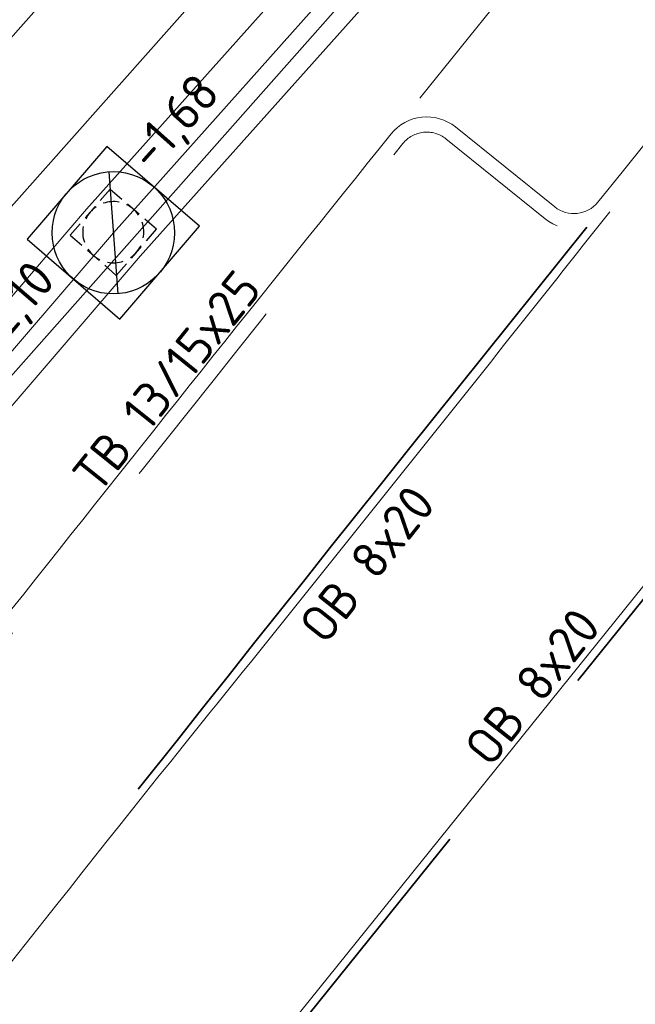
# Model space of a CAD drawing. Header units: metres. Extents: x 92403 to 95147, y 464428 to 465602.
# Tile 463 of 568: x 93280.57 to 93286.61, y 465098.59 to 465108.25. Entities that reach past the tile are written whole.
import ezdxf
from ezdxf.enums import TextEntityAlignment as Align

# ---------------------------------------------------------------- set-up
doc = ezdxf.new("R2010")
doc.units = ezdxf.units.M
for name, pattern in [('DASHED', [0.75, 0.5, -0.25]), ('RI-DRAINAGE', [19.2, 6, -1.8, 1.8, -1.8, 2.4, -1.8, 1.8, -1.8]), ('RI-GWA', [18.45, 6, -1.8, 1.75, -1.8, 1.75, -1.8, 1.75, -1.8]), ('VH-OPSLUITBAND_80X200', [14, 8, -2, 2, -2]), ('VH-TROTTOIRBAND', [15, 5, -2, 2, -2, 2, -2])]:
    doc.linetypes.add(name, pattern=pattern)
doc.layers.get('0').update_dxf_attribs({"linetype": 'CONTINUOUS'})
doc.layers.add('B-OI-RI-GWA_TRANSPORTLEIDING-G', color=7, linetype='RI-GWA', lineweight=18, true_color=0xff8400)
doc.layers.add('N-OI-RI-DRAINAGE_DRAIN_PVC-G', color=7, linetype='RI-DRAINAGE', lineweight=18, true_color=0x00ff04)
doc.layers.add('B-WE-RI-GWA_RIOOLPUT_INSPECTIEPUT-S', color=30, linetype='CONTINUOUS', lineweight=25, transparency=0.3)
for name, color, linetype, lineweight in [('B-WE-RI-GWA_STROOMRICHTING-S', 30, 'CONTINUOUS', 25), ('B-WE-VH-VERHARDING_FUNDERING-G', 252, 'CONTINUOUS', 18), ('N-RO-VW-MARKERING-G', 7, 'CONTINUOUS', 9), ('N-WE-GW-ONTGRAVING-V', 2, 'CONTINUOUS', 30), ('N-WE-RI-PUT-OPHOOGTEBRENGEN-S', 7, 'CONTINUOUS', 25), ('N-WE-VH-KANTOPSLUITING_OPSLUITBAND_80X200-G', 7, 'VH-OPSLUITBAND_80X200', 35), ('N-WE-VH-KANTOPSLUITING_TROTTOIRBAND-G', 7, 'VH-TROTTOIRBAND', 35), ('N-WE-VH-KANTOPSLUITING_TROTTOIRBAND_130 150-T18', 10, 'CONTINUOUS', 18), ('N-WE-VH-KANTOPSLUITING_VOORKANTBAND-G', 50, 'CONTINUOUS', 35)]:
    doc.layers.add(name, color=color, linetype=linetype, lineweight=lineweight)
doc.styles.add('NLCS-ISO', font='NLCS-ISO.ttf')
doc.styles.add('NLCS-ISO-M200-T18', font='NLCS-ISO.ttf', dxfattribs={"height": 0.36})

# ---------------------------------------------------------------- blocks, each defined once
blk = doc.blocks.new('B-SRI-PUT_GWA-SO')
blk.add_line((-1.414, -1.414), (1.414, 1.414))
at = {"lineweight": -3, "flags": 128}
blk.add_lwpolyline([(2, -2), (2, 2), (-2, 2), (-2, -2)], close=True, dxfattribs=at)
at = {"lineweight": -3}
blk.add_circle((0, 0), 2, dxfattribs=at)
blk = doc.blocks.new('SRI-PUT_OPHOOGTEBRENGEN-SO')
at = {"lineweight": -3}
for points in [[(-1.009, 1.991), (-2.009, 1.991), (-2.009, 0.991)], [(0.491, 1.991), (-0.509, 1.991)], [(1.991, 0.991), (1.991, 1.991), (0.991, 1.991)], [(-2.009, 0.491), (-2.009, -0.509)], [(1.991, -0.509), (1.991, 0.491)], [(0.991, -2.009), (1.991, -2.009), (1.991, -1.009)], [(-0.509, -2.009), (0.491, -2.009)]]:
    blk.add_lwpolyline(points, dxfattribs=at)
blk.add_lwpolyline([(-1.009, -2.009), (-2.009, -2.009), (-2.009, -1.009)])
for start, end in [(74.9976, 104.9976), (120.0024, 150.0024), (29.9976, 59.9976), (165.0024, 195.0024), (344.9976, 14.9976), (210.0024, 240.0024), (299.9976, 329.9976), (255.0024, 285.0024)]:
    blk.add_arc((-0.009, -0.009), 2, start, end, dxfattribs=at)
blk = doc.blocks.new('*U390')
at = {"ltscale": 0.1}
blk.add_hatch(color=256, dxfattribs=at).paths.add_polyline_path([(-2.5, 0), (2.5, -0.833), (2.5, 0.833)])
at = {"ltscale": 0.1, "flags": 128}
blk.add_lwpolyline([(-2.5, 0), (2.5, -0.833), (2.5, 0.833)], close=True, dxfattribs=at)
at = {"ltscale": 0.1, "style": 'NLCS-ISO'}
for tag, p in [('MAT', (-1, 0.5)), ('BOBL', (-25.5, 0))]:
    blk.add_attdef(tag, text='', height=1.8, dxfattribs=at).set_placement(p, align=Align.BOTTOM_RIGHT)
for tag, p in [('DIA', (1, 0.5)), ('BOBR', (25.743, 0))]:
    blk.add_attdef(tag, text='', height=1.8, dxfattribs=at).set_placement(p, align=Align.BOTTOM_LEFT)
blk.add_attdef('JVA', text='', height=1.8, dxfattribs=at).set_placement((0, -1), align=Align.TOP_CENTER)
blk = doc.blocks.new('*U391')
at = {"ltscale": 0.1, "style": 'NLCS-ISO'}
for tag, p in [('MAT', (-1, 0.5)), ('BOBL', (-98.207, 0))]:
    blk.add_attdef(tag, text='', height=1.8, dxfattribs=at).set_placement(p, align=Align.BOTTOM_RIGHT)
for tag, p in [('DIA', (1, 0.5)), ('BOBR', (97.331, 0))]:
    blk.add_attdef(tag, text='', height=1.8, dxfattribs=at).set_placement(p, align=Align.BOTTOM_LEFT)
blk.add_attdef('JVA', text='', height=1.8, dxfattribs=at).set_placement((0, -1), align=Align.TOP_CENTER)

msp = doc.modelspace()

# ---------------------------------------------------------------- linework, layer by layer
at = {"layer": 'B-OI-RI-GWA_TRANSPORTLEIDING-G'}
msp.add_lwpolyline([(93446.043344, 465256.115521), (93414.928619, 465230.784301), (93385.545, 465207.335), (93345.02, 465172.545), (93309.939, 465138.03), (93281.489, 465106.16), (93272.55, 465095.75), (93246.12, 465056.88), (93231.409, 465035.78), (93221.1, 465020.839), (93190.047, 464975.644), (93154.17, 464931), (93110.8, 464886.38), (93068.919, 464854.632), (93060.958017, 464850.622994)], dxfattribs=at)
at = {"layer": 'B-WE-VH-VERHARDING_FUNDERING-G', "lineweight": 13, "flags": 128}
for points in [[(93445.822371, 465256.386945), (93414.70897, 465231.056803), (93385.321779, 465207.604651), (93344.783003, 465172.802825), (93309.685451, 465138.27154), (93281.225658, 465106.390569), (93272.271639, 465095.963079), (93245.831721, 465057.078493), (93231.121404, 465035.979473), (93220.811724, 465021.037488), (93189.76596, 464975.853018), (93153.907518, 464931.232111), (93110.567471, 464886.642928), (93068.733035, 464854.930226), (93060.800581, 464850.935601)], [(93446.264317, 465255.844097), (93415.148269, 465230.5118), (93385.768221, 465207.065349), (93345.256997, 465172.287175), (93310.192549, 465137.78846), (93281.752342, 465105.929431), (93272.828361, 465095.536921), (93246.408279, 465056.681507), (93231.696596, 465035.580527), (93221.388276, 465020.640512), (93190.32804, 464975.434982), (93154.432482, 464930.767889), (93111.032529, 464886.117072), (93069.104965, 464854.333774), (93061.115419, 464850.310399)]]:
    msp.add_lwpolyline(points, dxfattribs=at)
at = {"layer": 'N-OI-RI-DRAINAGE_DRAIN_PVC-G', "flags": 128}
msp.add_lwpolyline([(93307.756114, 465137.200047), (93273.980013, 465099.071176)], dxfattribs=at)
at = {"layer": 'N-RO-VW-MARKERING-G', "linetype": 'DASHED', "ltscale": 5, "flags": 128}
msp.add_lwpolyline([(93300.459014, 465126.71869, 0.00744089), (93284.495572, 465107.479934)], format="xyb", dxfattribs=at)
at = {"layer": 'N-WE-GW-ONTGRAVING-V', "flags": 128}
for points in [[(93135.970622, 465092.88365), (93137.440861, 465091.350565), (93155.619991, 465122.478751), (93177.191564, 465157.49235), (93177.762158, 465158.418502), (93179.383941, 465159.589108), (93186.29691, 465166.898052), (93224.970731, 465138.032503), (93232.264134, 465146.136858), (93210.039848, 465172.256601), (93213.08631, 465174.848718), (93237.70972, 465145.909334), (93228.30943, 465135.463828), (93263.946259, 465104.804911), (93273.565557, 465100.262213), (93306.956804, 465137.956634)], [(93307.921313, 465135.727631), (93275.364881, 465098.97561), (93276.716663, 465097.653508), (93233.841456, 465035.613526)]]:
    msp.add_lwpolyline(points, dxfattribs=at)
at = {"layer": 'N-WE-VH-KANTOPSLUITING_OPSLUITBAND_80X200-G', "flags": 128}
for points in [[(93244.789002, 465037.582147), (93241.874072, 465039.046964), (93246.8623, 465046.334904), (93252.442, 465054.487), (93266.811, 465075.425), (93270.821, 465081.386), (93271.143315, 465081.859567), (93273.847, 465085.832), (93283.12, 465098.14), (93292.47, 465109.74), (93306.390553, 465126.918505, -0.46583809), (93312.51396, 465127.028033), (93315.78, 465123.28), (93312.87, 465121.05)], [(93272.815947, 465092.267766), (93274.363927, 465091.131866, -0.00921677), (93282.113595, 465101.180463, -0.00192291), (93286.135648, 465106.216215)]]:
    msp.add_lwpolyline(points, format="xyb", dxfattribs=at)
at = {"layer": 'N-WE-VH-KANTOPSLUITING_TROTTOIRBAND-G', "lineweight": 15, "flags": 128}
msp.add_lwpolyline([(93307.2554, 465134.213163), (93305.496225, 465132.325997, 0.00210917), (93300.865681, 465126.963237, 0.41437057), (93300.898591, 465126.540137), (93301.848378, 465125.727882, -0.41521436), (93301.897897, 465125.093118, 0.00726176), (93286.358589, 465106.365515, -0.41392058), (93285.725872, 465106.297069), (93284.752156, 465107.080844, 0.41437057), (93284.330248, 465107.035132, 0.00177428), (93280.611921, 465102.376875, 0.01329013), (93269.495238, 465087.7166, 0.00033891), (93267.136535, 465084.279278)], format="xyb", dxfattribs=at)
at = {"layer": 'N-WE-VH-KANTOPSLUITING_VOORKANTBAND-G', "linetype": 'Continuous', "lineweight": 15}
for points in [[(93244.75308, 465037.510665), (93241.75634, 465039.016593), (93246.796283, 465046.38009), (93252.376011, 465054.532226), (93266.744829, 465075.469961), (93270.754743, 465081.430833), (93271.07718, 465081.904579), (93273.781947, 465085.878603), (93283.056893, 465098.189185), (93292.40778, 465109.790286), (93306.328398, 465126.968872, -0.46583809), (93312.574273, 465127.08059), (93315.896286, 465123.268324), (93312.918661, 465120.986501)], [(93272.768276, 465092.203519), (93274.380752, 465091.020292, -0.00927472), (93282.176165, 465101.130613, 0.002556), (93286.358589, 465106.365515)]]:
    msp.add_lwpolyline(points, format="xyb", dxfattribs=at)
at = {"layer": 'N-WE-VH-KANTOPSLUITING_VOORKANTBAND-G', "linetype": 'Continuous', "lineweight": 15, "flags": 128}
msp.add_lwpolyline([(93301.783977, 465125.1907, 0.00726181), (93286.241774, 465106.459612, -0.41392058), (93285.819858, 465106.413974), (93284.846212, 465107.197693, 0.41437057), (93284.213349, 465107.129124, 0.00177416), (93280.494603, 465102.470345, 0.01329094), (93269.372469, 465087.802798, 0.00107007), (93261.94068, 465076.938492, 0.41425643), (93262.059419, 465076.313224), (93263.092724, 465075.609849, -0.41490367), (93263.171891, 465075.193016, 0.00041687), (93260.292209, 465070.95409), (93248.10503, 465053.06636, 0.00028007), (93241.017167, 465042.617326, -0.41408296), (93240.600518, 465042.537221), (93239.565661, 465043.238307, 0.41422526), (93238.940701, 465043.118132, 0.00013988), (93235.40494, 465037.895476), (93230.009944, 465029.926391, -0.00021901), (93229.35796, 465028.955671)], format="xyb", dxfattribs=at)

# ---------------------------------------------------------------- block references
at = {"layer": 'B-WE-RI-GWA_RIOOLPUT_INSPECTIEPUT-S', "xscale": 0.3000000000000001, "yscale": 0.3000000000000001, "zscale": 0.3000000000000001, "rotation": 229.3475257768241}
msp.add_blockref('B-SRI-PUT_GWA-SO', (93281.489, 465106.16), dxfattribs=at)
at = {"layer": 'B-WE-RI-GWA_STROOMRICHTING-S'}
ref = msp.add_blockref('*U391', (93295.714, 465122.095), dxfattribs=dict(at, xscale=0.2, yscale=0.2, zscale=0.2, rotation=48.24505968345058))
ref.add_attrib('BOBL', '-1,68', dxfattribs={"layer": '0', "ltscale": 0.1, "height": 0.36, "rotation": 48.2450597, "style": 'NLCS-ISO'}).set_placement((93282.633852, 465107.442475), align=Align.BOTTOM_RIGHT)
at = {"layer": 'B-WE-RI-GWA_STROOMRICHTING-S', "xscale": 0.2, "yscale": 0.2, "zscale": 0.2, "rotation": 49.34752577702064}
msp.add_blockref('*U390', (93277.0195, 465100.955), dxfattribs=at).add_auto_attribs({'MAT': 'Beton', 'DIA': '%%C600', 'BOBL': '-2,12', 'BOBR': '-2,10'})
at = {"layer": 'N-WE-RI-PUT-OPHOOGTEBRENGEN-S', "xscale": 0.15, "yscale": 0.15, "zscale": 0.15, "rotation": 229.0489482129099}
msp.add_blockref('SRI-PUT_OPHOOGTEBRENGEN-SO', (93281.488529, 465106.163789), dxfattribs=at)

# ---------------------------------------------------------------- texts
at = {"layer": 'N-WE-VH-KANTOPSLUITING_TROTTOIRBAND_130 150-T18', "char_height": 0.36, "width": 4.66934953, "attachment_point": 1, "style": 'NLCS-ISO-M200-T18'}
for s, insert, rotation in [('TB 13/15x25', (93281.063382, 465103.809748), 51.2564755), ('OB 8x20', (93283.286517, 465102.328147), 51.6081978), ('OB 8x20', (93284.90785, 465101.125668), 51.6081978)]:
    msp.add_mtext(s, dxfattribs=dict(at, insert=insert, rotation=rotation))

doc.saveas('drawing.dxf')
